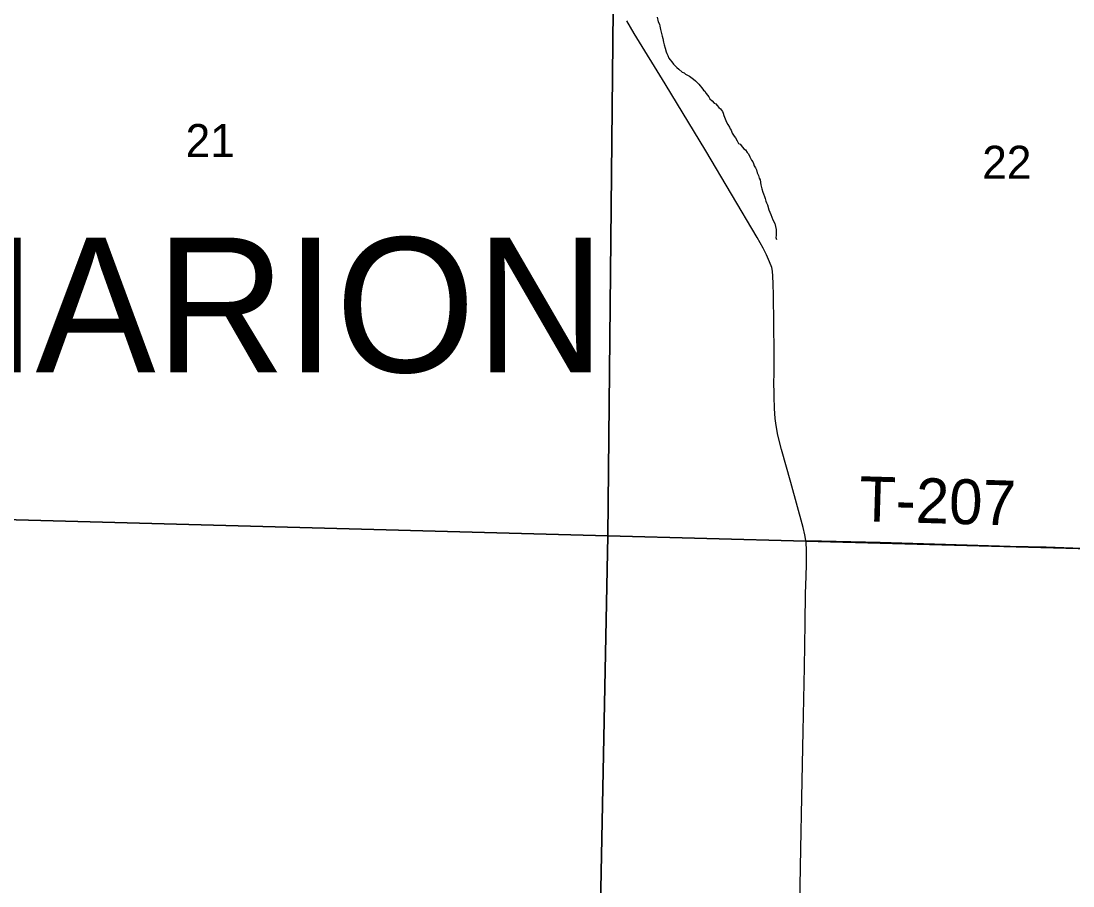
# Model space of a CAD drawing. Extents: x 1587405 to 1714697, y 1028970 to 1155083.
# Drawn here: x 1662922 to 1669958, y 1100319 to 1106104 of the extents above; entities that cross this region are included whole.
import ezdxf

# ---------------------------------------------------------------- set-up
doc = ezdxf.new("R2010")
doc.units = 0
for name, color, linetype in [('GM_X_Minor_River', 7, 'Continuous'), ('GM_X_Section', 7, 'Continuous'), ('GM_X_Section_Text', 7, 'Continuous'), ('GM_X_Township_Road', 7, 'Continuous'), ('GM_X_Township_Road_Text', 7, 'Continuous'), ('GM_X_Township_Text', 7, 'Continuous')]:
    doc.layers.add(name, color=color, linetype=linetype)

msp = doc.modelspace()

# ---------------------------------------------------------------- linework, layer by layer
at = {"layer": 'GM_X_Minor_River'}
for points in [[(1667176, 1106130.6), (1667183.6, 1106098.3), (1667191.5, 1106082.1), (1667195.3, 1106070.1), (1667199.1, 1106047.9), (1667204.8, 1106019.7), (1667210.6, 1106001.5), (1667214.5, 1105987.4), (1667218.2, 1105963.3), (1667224, 1105945.1)], [(1667224, 1105945.1), (1667229.7, 1105922.9), (1667237.5, 1105896.7), (1667241.4, 1105886.6), (1667247.2, 1105872.5), (1667255.1, 1105856.3), (1667263, 1105844.1), (1667274.9, 1105829.9), (1667284.8, 1105815.7), (1667294.7, 1105805.6), (1667308.7, 1105793.3), (1667320.6, 1105781.1), (1667344.5, 1105762.7), (1667356.6, 1105756.5), (1667366.5, 1105748.4), (1667378.5, 1105742.2), (1667392.5, 1105734), (1667402.5, 1105727.8), (1667418.5, 1105715.5), (1667432.4, 1105703.3), (1667446.4, 1105691.1), (1667454.3, 1105680.9), (1667464.2, 1105670.7), (1667476.2, 1105656.5), (1667486, 1105642.3), (1667496, 1105634.2), (1667503.9, 1105618), (1667513.8, 1105607.8), (1667521.7, 1105597.7), (1667529.6, 1105583.5), (1667543.5, 1105569.2), (1667557.5, 1105555), (1667569.5, 1105548.8), (1667577.4, 1105538.7), (1667589.3, 1105526.5), (1667599.3, 1105516.3), (1667613.1, 1105498), (1667617, 1105487.9), (1667622.9, 1105471.8), (1667630.6, 1105449.6), (1667640.4, 1105427.3), (1667648.3, 1105411.2), (1667660.1, 1105392.9), (1667664.1, 1105382.8), (1667672, 1105372.7), (1667677.8, 1105354.5), (1667691.6, 1105334.3), (1667699.5, 1105322.1), (1667711.4, 1105301.9), (1667721.2, 1105285.7), (1667731.2, 1105279.5), (1667747.1, 1105261.2), (1667757, 1105249), (1667767, 1105242.9), (1667778.9, 1105224.6), (1667786.8, 1105214.5), (1667796.7, 1105196.3), (1667806.4, 1105174.1), (1667816.4, 1105161.9), (1667820.3, 1105151.8), (1667826.1, 1105135.6), (1667834, 1105121.4), (1667839.9, 1105109.3), (1667845.7, 1105089.2), (1667853.5, 1105071), (1667859.3, 1105052.8), (1667865.2, 1105040.7), (1667870.8, 1105008.5), (1667876.5, 1104982.3), (1667884.3, 1104960.1), (1667888.2, 1104948), (1667894, 1104929.8), (1667897.9, 1104915.7), (1667903.7, 1104899.6), (1667907.6, 1104887.4), (1667913.4, 1104873.3), (1667923.1, 1104841), (1667936.8, 1104810.7), (1667950.4, 1104774.4), (1667964.2, 1104750.1), (1667971.8, 1104709.8), (1667971.3, 1104669.6), (1667969.1, 1104655.6), (1667969.1, 1104655.6), (1667975, 1104643.5)]]:
    msp.add_lwpolyline(points, dxfattribs=at)
at = {"layer": 'GM_X_Section'}
for points in [[(1661543.6, 1108095.1), (1666899, 1107940.3), (1666847.1, 1102659.7), (1661485.6, 1102806.5)], [(1666899, 1107940.3), (1672224.4, 1107777.8), (1672144.7, 1102517.4), (1666847.1, 1102659.7)], [(1661485.6, 1102806.5), (1666847.1, 1102659.7), (1666741, 1097373.7), (1661429.4, 1097506)], [(1666847.1, 1102659.7), (1672144.7, 1102517.4), (1672060.5, 1097231.1), (1666741, 1097373.7)]]:
    msp.add_lwpolyline(points, close=True, dxfattribs=at)
at = {"layer": 'GM_X_Township_Road'}
for points in [[(1668171.3, 1102629.8), (1668165.1, 1102668.2), (1668153.5, 1102716.3), (1668069.5, 1103016.9), (1668008, 1103238.3), (1667984.3, 1103333.7), (1667971.6, 1103397.8), (1667964.9, 1103446.3), (1667960.4, 1103511.4), (1667958.9, 1103593.4), (1667957.2, 1103707.3), (1667958.4, 1103723.6), (1667959.8, 1103773.2), (1667958.6, 1103887.6), (1667954.5, 1104270.2), (1667952.6, 1104345.6), (1667949.8, 1104397.7), (1667948.7, 1104430.6), (1667942.9, 1104455.7), (1667927.8, 1104494.2), (1667908.7, 1104540), (1667886.2, 1104584.2), (1667845.4, 1104655.8), (1667501.5, 1105234.6), (1667229.4, 1105684.1), (1667023, 1106019.7), (1666973.2, 1106104.5)], [(1668098.4, 1098288.5), (1668098.6, 1098350.8), (1668110.3, 1098908.9), (1668113.4, 1099237.3), (1668120, 1099565.5), (1668122.4, 1099762.6), (1668132.5, 1100320.7), (1668137.9, 1100566.9), (1668144.2, 1100911.6), (1668153.5, 1101354.8), (1668161, 1101781.6), (1668166.4, 1102077.1), (1668168.5, 1102274.1), (1668173.9, 1102388.7), (1668176, 1102470.9), (1668176.1, 1102569.6), (1668173.5, 1102611.2), (1668171.3, 1102629.8)], [(1668171.3, 1102629.8), (1668276, 1102626.1), (1668668.2, 1102618.5), (1669249.8, 1102601.4), (1669537.7, 1102591.8), (1669779.2, 1102586.1), (1670016.9, 1102578.5)]]:
    msp.add_lwpolyline(points, dxfattribs=at)

# ---------------------------------------------------------------- texts
at = {"layer": 'GM_X_Section_Text'}
for s, p in [('21', (1664022.5, 1105193.7)), ('22', (1669350.9, 1105048.5))]:
    msp.add_text(s, height=221, rotation=0.00001, dxfattribs=at).set_placement(p)
at = {"layer": 'GM_X_Township_Road_Text'}
msp.add_text('T-207', height=300, rotation=358.31516, dxfattribs=at).set_placement((1668523.8, 1102759.6))
at = {"layer": 'GM_X_Township_Text'}
msp.add_text('MARION', height=900, rotation=0.00001, dxfattribs=at).set_placement((1662016.2, 1103755.2))

doc.saveas('drawing.dxf')
